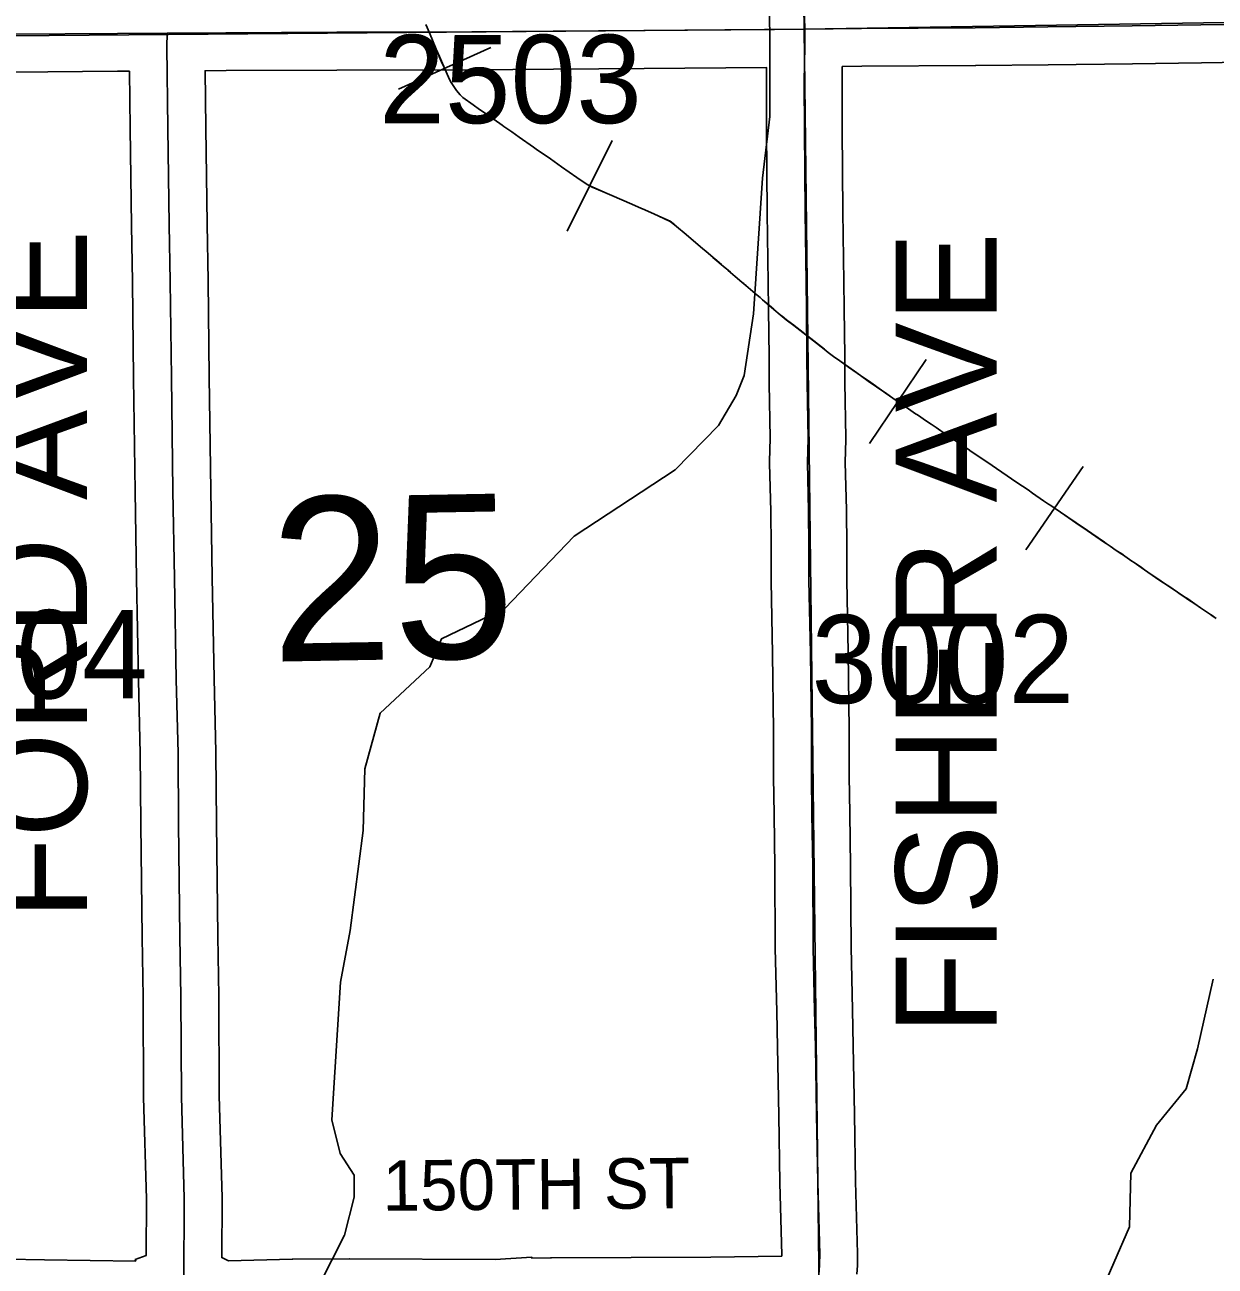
# Model space of a CAD drawing. Extents: x 23.6 to 68.7, y -63 to -29.
# Drawn here: x 37.978 to 38.922, y -38.675 to -37.692 of the extents above; entities that cross this region are included whole.
import ezdxf

# ---------------------------------------------------------------- set-up
doc = ezdxf.new("R2010")
doc.units = 0
for name, color, linetype in [('tdCoHydroRiver', 7, 'Continuous'), ('tdCoPipe', 7, 'Continuous'), ('tdCoSecRdNmbr', 7, 'Continuous'), ('tdCoSecRdTxt', 7, 'Continuous'), ('tdCoSecRteBand', 7, 'Continuous'), ('tdCoSecRteCL', 7, 'Continuous'), ('tdCoSectLine', 7, 'Continuous'), ('tdCoSectNmbr', 7, 'Continuous'), ('tdCoSurfConc', 7, 'Continuous'), ('tdCoSurfEarth', 7, 'Continuous'), ('tdCoSurfGravel', 7, 'Continuous'), ('tdCoTwpBndryShd', 7, 'Continuous')]:
    doc.layers.add(name, color=color, linetype=linetype)

msp = doc.modelspace()

# ---------------------------------------------------------------- linework, layer by layer
at = {"layer": 'tdCoHydroRiver'}
for points in [[(38.56817, -37.47997), (38.56888, -37.7641), (38.56296, -37.81308), (38.55592, -37.92047), (38.54842, -37.96946), (38.54224, -37.9853), (38.52822, -38.00909), (38.49378, -38.0441), (38.4137, -38.09683), (38.35891, -38.1541), (38.30859, -38.17818), (38.2993, -38.20035), (38.26014, -38.23698), (38.24786, -38.28127), (38.24667, -38.33021), (38.23626, -38.40922), (38.2287, -38.45032), (38.22168, -38.5593), (38.22821, -38.58608), (38.2394, -38.60335), (38.23953, -38.62072), (38.23188, -38.65077), (38.21168, -38.69039)], [(38.92005, -38.44791), (38.90786, -38.50326), (38.89865, -38.5349), (38.8752, -38.5635), (38.85498, -38.60154), (38.85375, -38.64418), (38.82895, -38.7012), (38.81971, -38.72969), (38.82007, -38.77546), (38.81559, -38.80707), (38.82268, -38.9033), (38.81042, -38.94918), (38.78104, -39.02518), (38.76722, -39.07422), (38.76101, -39.08691), (38.75196, -39.13907), (38.74572, -39.14859), (38.74139, -39.19914), (38.73058, -39.22922), (38.72438, -39.24189), (38.70252, -39.27206), (38.65071, -39.30721), (38.64131, -39.31675)]]:
    msp.add_lwpolyline(points, dxfattribs=at)
at = {"layer": 'tdCoPipe'}
for p, q in [((38.27463, -37.74262), (38.34766, -37.70955)), ((38.40832, -37.85497), (38.44398, -37.78317)), ((38.64785, -38.02326), (38.69283, -37.95691)), ((38.77158, -38.10751), (38.81705, -38.04148))]:
    msp.add_line(p, q, dxfattribs=at)
for points in [[(38.92254, -38.16208), (38.91946, -38.15986), (38.91808, -38.15895), (38.91653, -38.15785), (38.91401, -38.1562), (38.91004, -38.15353), (38.90572, -38.15056), (38.89995, -38.14664), (38.89692, -38.14466), (38.89334, -38.14228), (38.89191, -38.14124), (38.88567, -38.13702), (38.88085, -38.13382), (38.87792, -38.13181), (38.86846, -38.12531), (38.86582, -38.12357), (38.86298, -38.12153), (38.8575, -38.1177), (38.85567, -38.11658), (38.85019, -38.11273), (38.84767, -38.11096), (38.84336, -38.1081), (38.83854, -38.10479), (38.83531, -38.10267), (38.83412, -38.1017), (38.82385, -38.09476), (38.82044, -38.09235), (38.81146, -38.08621), (38.79905, -38.07784), (38.79149, -38.07263), (38.78963, -38.07138), (38.78579, -38.06869), (38.77702, -38.06273), (38.77352, -38.06013), (38.76457, -38.05418), (38.75273, -38.04607), (38.74069, -38.03798), (38.72841, -38.02965), (38.72592, -38.02796), (38.71591, -38.02119), (38.71307, -38.01925), (38.70892, -38.0165), (38.70072, -38.01061), (38.6966, -38.00801), (38.69294, -38.00555), (38.68586, -38.00076), (38.6844, -37.99983), (38.67884, -37.99598), (38.67351, -37.99227), (38.6716, -37.99102), (38.6662, -37.98736), (38.66036, -37.98325), (38.65906, -37.98244), (38.64685, -37.97385), (38.64063, -37.96946), (38.63471, -37.96528), (38.63314, -37.96416), (38.62235, -37.95655), (38.62043, -37.95515), (38.61512, -37.95117), (38.61202, -37.94867), (38.60117, -37.94025), (38.59035, -37.93176), (38.58783, -37.92975), (38.58188, -37.9254), (38.57857, -37.92261), (38.57703, -37.92134), (38.57192, -37.91705), (38.5684, -37.91408), (38.56299, -37.90945), (38.56111, -37.90777), (38.55884, -37.90587), (38.55543, -37.90288), (38.54994, -37.89824), (38.54852, -37.897), (38.54835, -37.89687), (38.54818, -37.89672), (38.54673, -37.89551), (38.54135, -37.89095), (38.53754, -37.88772), (38.53566, -37.88609), (38.5344, -37.88504), (38.53212, -37.88309), (38.53039, -37.88156), (38.52524, -37.87717), (38.52377, -37.87593), (38.51991, -37.87263), (38.51383, -37.86743), (38.50241, -37.85776), (38.49482, -37.85137), (38.49337, -37.85013), (38.48974, -37.84732), (38.48042, -37.84291), (38.47752, -37.84165), (38.46977, -37.83826), (38.46665, -37.83693), (38.45749, -37.83295), (38.45331, -37.83115), (38.44173, -37.82611), (38.43795, -37.82454), (38.42812, -37.82012), (38.42399, -37.81807), (38.41581, -37.81253), (38.40373, -37.80403), (38.39492, -37.79781), (38.38364, -37.79006), (38.38257, -37.78926), (38.38153, -37.78854), (38.37028, -37.78063), (38.36425, -37.77638), (38.35959, -37.77309), (38.358, -37.77204), (38.35682, -37.77117), (38.34581, -37.76342), (38.34167, -37.76052), (38.33882, -37.75854), (38.33364, -37.75496), (38.32566, -37.74923), (38.32352, -37.74705), (38.32048, -37.74368), (38.31622, -37.73737), (38.31501, -37.73479), (38.31035, -37.72451), (38.30925, -37.72209), (38.30686, -37.71656), (38.30432, -37.71079), (38.30432, -37.71079), (38.299, -37.6979), (38.29616, -37.69125)], [(38.29622, -37.69123), (38.29906, -37.69787), (38.30438, -37.71076), (38.30692, -37.71653), (38.30931, -37.72206), (38.31041, -37.72448), (38.31114, -37.72609)], [(38.42615, -37.81907), (38.42815, -37.82006), (38.43798, -37.82448), (38.44175, -37.82605), (38.45333, -37.83109), (38.45752, -37.83289), (38.46667, -37.83687), (38.4698, -37.8382), (38.47755, -37.84159), (38.48045, -37.84285), (38.48978, -37.84726), (38.49342, -37.85008), (38.49486, -37.85132), (38.50245, -37.85771), (38.51387, -37.86738), (38.51995, -37.87258), (38.52381, -37.87587), (38.52528, -37.87712), (38.53043, -37.88151), (38.53216, -37.88304), (38.53444, -37.88499), (38.5357, -37.88603), (38.53759, -37.88767), (38.54139, -37.8909), (38.54677, -37.89546), (38.54822, -37.89667), (38.54839, -37.89682), (38.54856, -37.89695), (38.54998, -37.89819), (38.55548, -37.90283), (38.55889, -37.90582), (38.56116, -37.90771), (38.56303, -37.9094), (38.56845, -37.91403), (38.57196, -37.917), (38.57707, -37.92129), (38.57861, -37.92256), (38.58193, -37.92535), (38.58787, -37.9297), (38.59039, -37.93171), (38.60121, -37.94019), (38.61206, -37.94862), (38.61516, -37.95112), (38.62047, -37.9551), (38.62239, -37.95649), (38.63317, -37.9641), (38.63475, -37.96523), (38.64067, -37.9694), (38.64689, -37.97379), (38.6591, -37.98238), (38.6604, -37.98319), (38.66624, -37.9873), (38.67034, -37.99008)], [(38.79432, -38.0745), (38.79908, -38.07778), (38.8115, -38.08615), (38.82048, -38.09229), (38.82389, -38.09471), (38.83416, -38.10165), (38.83535, -38.10261), (38.83857, -38.10474), (38.8434, -38.10804), (38.84771, -38.11091), (38.85023, -38.11268), (38.8557, -38.11652), (38.85753, -38.11764), (38.86302, -38.12148), (38.86586, -38.12352), (38.8685, -38.12526), (38.87795, -38.13176), (38.88089, -38.13376), (38.8857, -38.13696), (38.89194, -38.14119), (38.89338, -38.14223), (38.89696, -38.14461), (38.89999, -38.14659), (38.90576, -38.1505), (38.91007, -38.15348), (38.91404, -38.15615), (38.91656, -38.15779), (38.91812, -38.1589), (38.9195, -38.15981), (38.92258, -38.16203)]]:
    msp.add_lwpolyline(points, dxfattribs=at)
at = {"layer": 'tdCoSecRteBand'}
for points in [[(38.95985, -37.72092), (38.91087, -37.72166), (38.91085, -37.72166), (38.91083, -37.72166), (38.85633, -37.7224), (38.85629, -37.7224), (38.85625, -37.7224), (38.78945, -37.72314), (38.73202, -37.72388), (38.73191, -37.72388), (38.7318, -37.72388), (38.64167, -37.72438), (38.62627, -37.7246), (38.62611, -37.73706), (38.62623, -37.7746), (38.62673, -37.8397), (38.62759, -37.89523), (38.62759, -37.89528), (38.62759, -37.89534), (38.62784, -37.91649), (38.62784, -37.91651), (38.62784, -37.91654), (38.62821, -37.95401), (38.62821, -37.95407), (38.62821, -37.95413), (38.62833, -37.97498), (38.62907, -38.01884), (38.62908, -38.01948), (38.62907, -38.02013), (38.62859, -38.03839), (38.62956, -38.07582), (38.62957, -38.07608), (38.62957, -38.07634), (38.62982, -38.10465), (38.62982, -38.10478), (38.62982, -38.10492), (38.62982, -38.13158), (38.63093, -38.18892), (38.63093, -38.18899), (38.63093, -38.18907), (38.6318, -38.25016), (38.6318, -38.25037), (38.6318, -38.25058), (38.6318, -38.28687), (38.63217, -38.3167), (38.63278, -38.35833), (38.63279, -38.35847), (38.63279, -38.35861), (38.63316, -38.42253), (38.63426, -38.47224), (38.63426, -38.47225), (38.63426, -38.47226), (38.63488, -38.50057), (38.63488, -38.50063), (38.63488, -38.50068), (38.63587, -38.55484), (38.63587, -38.55487), (38.63588, -38.5549), (38.63674, -38.60815), (38.63834, -38.66534), (38.63835, -38.66587), (38.63835, -38.6664), (38.6383, -38.67342), (38.6383, -38.67411), (38.63826, -38.67479), (38.63789, -38.6818)], [(37.96408, -38.66981), (37.99408, -38.67027), (38.06633, -38.67139), (38.06588, -38.67017), (38.07455, -38.66697), (38.07483, -38.62208), (38.07258, -38.54162), (38.07257, -38.54128), (38.07257, -38.54094), (38.07216, -38.46221), (38.07134, -38.41471), (38.07134, -38.41463), (38.07134, -38.41454), (38.07031, -38.32494), (38.07031, -38.32488), (38.07031, -38.32481), (38.0699, -38.26918), (38.06847, -38.21107), (38.06846, -38.21097), (38.06846, -38.21087), (38.06702, -38.13052), (38.06579, -38.06147), (38.06579, -38.0614), (38.06579, -38.06134), (38.06456, -37.97154), (38.06455, -37.97149), (38.06455, -37.97145), (38.06373, -37.89532), (38.06291, -37.85063), (38.06291, -37.85056), (38.06291, -37.85048), (38.06188, -37.77383), (38.06188, -37.77382), (38.06188, -37.77381), (38.0613, -37.72827), (38.06129, -37.72827), (38.05196, -37.72832), (37.96896, -37.72906)], [(38.13995, -38.67105), (38.19036, -38.66995), (38.19061, -38.66994), (38.19085, -38.66994), (38.23537, -38.66969), (38.23549, -38.66969), (38.23561, -38.66969), (38.3512, -38.66997), (38.38017, -38.66816), (38.38023, -38.66915), (38.39504, -38.66872), (38.39542, -38.66871), (38.3958, -38.66871), (38.52202, -38.66821), (38.57834, -38.66743), (38.57835, -38.6665), (38.57676, -38.60965), (38.57675, -38.60947), (38.57675, -38.60929), (38.57588, -38.55591), (38.5749, -38.50183), (38.57428, -38.47357), (38.57317, -38.42362), (38.57316, -38.42338), (38.57316, -38.42313), (38.57279, -38.35909), (38.57217, -38.31755), (38.57217, -38.31751), (38.57217, -38.31748), (38.5718, -38.28743), (38.5718, -38.28724), (38.5718, -38.28706), (38.5718, -38.25079), (38.57094, -38.19), (38.56983, -38.13245), (38.56982, -38.13216), (38.56982, -38.13187), (38.56982, -38.10505), (38.56958, -38.07712), (38.56859, -38.03917), (38.56857, -38.03839), (38.56859, -38.03761), (38.56907, -38.01921), (38.56834, -37.97583), (38.56834, -37.97567), (38.56834, -37.9755), (38.56821, -37.95454), (38.56784, -37.91716), (38.5676, -37.8961), (38.56673, -37.84051), (38.56673, -37.84039), (38.56673, -37.84027), (38.56623, -37.77499), (38.56623, -37.77492), (38.56623, -37.77486), (38.56611, -37.73702), (38.56611, -37.73678), (38.56611, -37.73653), (38.56626, -37.72541), (38.46921, -37.7261), (38.46921, -37.7261), (38.4692, -37.7261), (38.39745, -37.7266), (38.33285, -37.72709), (38.33277, -37.72709), (38.33269, -37.72709), (38.22571, -37.72734), (38.13797, -37.72783), (38.1213, -37.72792), (38.12188, -37.77304), (38.1229, -37.84961), (38.12373, -37.89433), (38.12373, -37.89445), (38.12373, -37.89456), (38.12455, -37.97076), (38.12578, -38.06046), (38.12701, -38.12944), (38.12845, -38.2097), (38.12989, -38.26796), (38.12989, -38.26822), (38.12989, -38.26848), (38.13031, -38.32431), (38.13133, -38.41376), (38.13215, -38.46135), (38.13215, -38.46154), (38.13216, -38.46172), (38.13256, -38.54029), (38.13482, -38.62092), (38.13483, -38.62143), (38.13483, -38.62194), (38.13454, -38.66861), (38.13995, -38.67105)]]:
    msp.add_lwpolyline(points, dxfattribs=at)
at = {"layer": 'tdCoSecRteCL'}
for points in [[(38.59648, -37.69502), (38.59492, -37.63789), (38.59327, -37.54213), (38.59163, -37.44266), (38.59101, -37.31751), (38.58854, -37.19701)], [(38.59648, -37.69502), (38.64137, -37.69438), (38.73163, -37.69388), (38.78909, -37.69314), (38.85592, -37.6924), (38.91042, -37.69166), (38.9595, -37.69092), (39.01967, -37.69043), (39.06504, -37.68994), (39.11264, -37.68871), (39.15629, -37.68797), (39.19895, -37.68723), (39.2532, -37.68599), (39.30302, -37.68476), (39.35407, -37.68353), (39.41892, -37.68229), (39.48995, -37.68057), (39.53162, -37.67983), (39.54603, -37.67992)], [(37.33692, -37.70625), (37.3859, -37.70572), (37.46161, -37.70473), (37.5642, -37.70375), (37.64508, -37.70252), (37.69465, -37.70227), (37.77406, -37.70128), (37.83966, -37.70128), (37.89292, -37.70005), (37.96863, -37.69906), (38.05174, -37.69832), (38.09112, -37.6981)], [(38.10442, -38.68793), (38.10483, -38.62176), (38.10257, -38.54079), (38.10216, -38.46187), (38.10133, -38.41419), (38.10031, -38.32459), (38.0999, -38.2687), (38.09846, -38.21033), (38.09702, -38.12998), (38.09579, -38.06093), (38.09455, -37.97112), (38.09373, -37.89488), (38.09291, -37.85008), (38.09188, -37.77343), (38.09106, -37.7089), (38.09112, -37.6981)], [(38.09112, -37.6981), (38.1378, -37.69783), (38.22559, -37.69734), (38.33262, -37.69709), (38.39723, -37.6966), (38.469, -37.6961), (38.57257, -37.69536), (38.59648, -37.69502)], [(38.60793, -38.68022), (38.6083, -38.67321), (38.60835, -38.66618), (38.60674, -38.60881), (38.60588, -38.55539), (38.60489, -38.50123), (38.60427, -38.47291), (38.60316, -38.42296), (38.60279, -38.35878), (38.60217, -38.31711), (38.6018, -38.28706), (38.6018, -38.25058), (38.60093, -38.1895), (38.59982, -38.13187), (38.59982, -38.10492), (38.59957, -38.0766), (38.59858, -38.03839), (38.59908, -38.01935), (38.59834, -37.97533), (38.59821, -37.9543), (38.59784, -37.91684), (38.59759, -37.89569), (38.59673, -37.84005), (38.59623, -37.77476), (38.59611, -37.73692), (38.59648, -37.70811), (38.59648, -37.69502)]]:
    msp.add_lwpolyline(points, dxfattribs=at)
at = {"layer": 'tdCoSectLine'}
for points in [[(38.58211, -36.69599), (38.59614, -37.69501)], [(38.59614, -37.69501), (39.54569, -37.67991)], [(37.58829, -37.70337), (38.59614, -37.69501)], [(38.59614, -37.69501), (38.608, -38.69714)]]:
    msp.add_lwpolyline(points, dxfattribs=at)
at = {"layer": 'tdCoSurfConc'}
msp.add_lwpolyline([(37.96863, -37.69906), (38.05174, -37.69832), (38.09112, -37.6981), (38.1378, -37.69783), (38.22559, -37.69734), (38.33262, -37.69709), (38.39723, -37.6966), (38.469, -37.6961), (38.57257, -37.69536), (38.59648, -37.69502), (38.64137, -37.69438), (38.73163, -37.69388), (38.78909, -37.69314), (38.85592, -37.6924), (38.91042, -37.69166), (38.9595, -37.69092)], dxfattribs=at)
at = {"layer": 'tdCoSurfEarth'}
msp.add_lwpolyline([(38.59648, -37.69502), (38.59492, -37.63789), (38.59327, -37.54213), (38.59163, -37.44266), (38.59101, -37.31751), (38.58854, -37.19701)], dxfattribs=at)
at = {"layer": 'tdCoSurfGravel'}
for points in [[(38.11496, -38.70138), (38.1128, -38.69997), (38.11054, -38.69803), (38.10853, -38.69582), (38.10683, -38.69337), (38.10545, -38.69073), (38.10442, -38.68793), (38.10483, -38.62176), (38.10257, -38.54079), (38.10216, -38.46187), (38.10133, -38.41419), (38.10031, -38.32459), (38.0999, -38.2687), (38.09846, -38.21033), (38.09702, -38.12998), (38.09579, -38.06093), (38.09455, -37.97112), (38.09373, -37.89488), (38.09291, -37.85008), (38.09188, -37.77343), (38.09106, -37.7089), (38.09112, -37.6981)], [(38.60793, -38.68022), (38.6083, -38.67321), (38.60835, -38.66618), (38.60674, -38.60881), (38.60588, -38.55539), (38.60489, -38.50123), (38.60427, -38.47291), (38.60316, -38.42296), (38.60279, -38.35878), (38.60217, -38.31711), (38.6018, -38.28706), (38.6018, -38.25058), (38.60093, -38.1895), (38.59982, -38.13187), (38.59982, -38.10492), (38.59957, -38.0766), (38.59858, -38.03839), (38.59908, -38.01935), (38.59834, -37.97533), (38.59821, -37.9543), (38.59784, -37.91684), (38.59759, -37.89569), (38.59673, -37.84005), (38.59623, -37.77476), (38.59611, -37.73692), (38.59648, -37.70811), (38.59648, -37.69502)]]:
    msp.add_lwpolyline(points, dxfattribs=at)
at = {"layer": 'tdCoTwpBndryShd'}
msp.add_lwpolyline([(38.54826, -33.72159), (38.5605, -34.69791), (38.5712, -35.69682), (38.58211, -36.69599), (38.59614, -37.69501), (38.608, -38.69714), (38.61948, -39.69342), (38.62899, -40.68488), (38.63114, -41.6817)], dxfattribs=at)

# ---------------------------------------------------------------- texts
at = {"layer": 'tdCoSecRdNmbr'}
for s, rotation, p in [('2503', 0.02969, (38.2592, -37.76953)), ('2504', 0.02969, (37.86755, -38.22546)), ('3002', 0.03024, (38.60178, -38.22924))]:
    msp.add_text(s, height=0.07, rotation=rotation, dxfattribs=at).set_placement(p)
at = {"layer": 'tdCoSecRdTxt'}
for s, height, rotation, p in [('FORD AVE', 0.08, 90, (38.02764, -38.40091)), ('FISHER AVE', 0.08, 90, (38.74848, -38.49202)), ('150TH ST', 0.04, 0.49518, (38.26204, -38.63153))]:
    msp.add_text(s, height=height, rotation=rotation, dxfattribs=at).set_placement(p)
at = {"layer": 'tdCoSectNmbr'}
msp.add_text('25', height=0.13, rotation=1.02986, dxfattribs=at).set_placement((38.17409, -38.19631))

doc.saveas('drawing.dxf')
